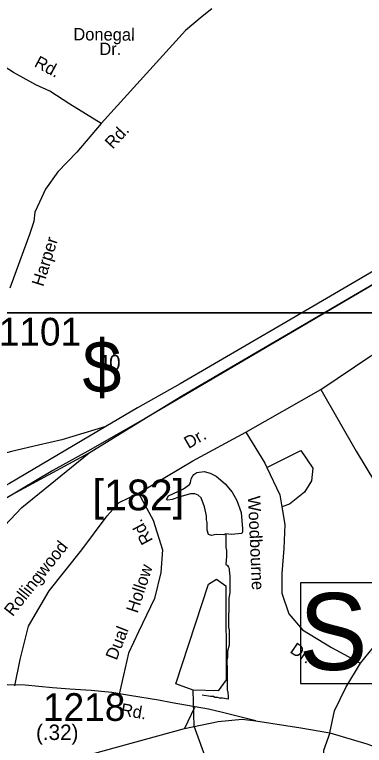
# Model space of a CAD drawing. Extents: x 1551653 to 1702041, y 811336 to 920032.
# Drawn here: x 1584838 to 1586699, y 829001 to 832897 of the extents above; entities that cross this region are included whole.
import ezdxf

# ---------------------------------------------------------------- set-up
doc = ezdxf.new("R2010")
doc.units = 0
for name, color, linetype in [('Old_Level_10', 7, 'Continuous'), ('Old_Level_11', 7, 'Continuous'), ('Old_Level_17', 7, 'Continuous'), ('Old_Level_27', 7, 'Continuous'), ('Old_Level_28', 7, 'Continuous'), ('Old_Level_3', 7, 'Continuous'), ('Old_Level_31', 7, 'Continuous'), ('Old_Level_32', 7, 'Continuous'), ('Old_Level_35', 7, 'Continuous'), ('Old_Level_47', 7, 'Continuous'), ('Old_Level_5', 7, 'Continuous'), ('Old_Level_59', 7, 'Continuous'), ('Old_Level_60', 7, 'Continuous'), ('Old_Level_62', 7, 'Continuous'), ('Old_Level_63', 7, 'Continuous'), ('Old_Level_8', 7, 'Continuous')]:
    doc.layers.add(name, color=color, linetype=linetype)

msp = doc.modelspace()

# ---------------------------------------------------------------- linework, layer by layer
at = {"layer": 'Old_Level_27'}
for points in [[(1585234.947, 830561.484), (1585517.339, 830735.004), (1585731.831, 830866.826), (1586987.103, 831603.033), (1587589.659, 831954.633), (1587938.231, 832161.107), (1588134.784, 832284.159), (1588329.681, 832416.103), (1588524.132, 832555.629), (1588689.213, 832669.856), (1588867.775, 832809.715), (1589044.529, 832949.711), (1589220.001, 833094.479), (1589439.862, 833283.072), (1589622.448, 833449.201), (1589847.716, 833655.674), (1590031.346, 833822.704)], [(1589848.535, 833751.256), (1589658.595, 833580.462), (1589540.265, 833466.424), (1589356.341, 833290.294), (1589142.929, 833117.047), (1588986.427, 832984.144), (1588827.554, 832855.988), (1588637.855, 832715.965), (1588488.13, 832602.006), (1588294.582, 832463.126), (1588074.597, 832322.953), (1587900.805, 832204.617), (1587556.975, 832002.89), (1586266.762, 831248.172), (1585718.938, 830927.99), (1585491.044, 830800.795), (1585324.103, 830701.782)], [(1585324.103, 830701.782), (1584810.651, 830397.251), (1584513.223, 830234.877)], [(1584513.223, 830159.747), (1584824.878, 830337.92), (1585234.947, 830561.484)]]:
    msp.add_lwpolyline(points, dxfattribs=at)
at = {"layer": 'Old_Level_28'}
for points in [[(1586121.53, 829132.043), (1586360.681, 829094.126), (1586515.431, 829068.313), (1586712.088, 829010.283), (1586790.369, 828981.336), (1586890.774, 828945.578), (1587082.845, 828865.493), (1587440.243, 828725.362), (1587922.915, 828559.417), (1587992.673, 828547.988), (1588072.656, 828546.285), (1588139.026, 828553.097), (1588215.605, 828570.124), (1588324.519, 828609.287), (1588575.073, 828710.611), (1588831.648, 828806.805), (1589045.022, 828887.618), (1589339.784, 828976.121), (1589645.597, 829064.625), (1590113.531, 829204.756), (1590598.716, 829343.761), (1590873.439, 829428.742), (1591124.753, 829503.391), (1591332.289, 829566.68)], [(1584473.81, 828749.474), (1584551.108, 828772.935), (1584675.609, 828803.037), (1584842.388, 828848.548), (1585103.91, 828914.93), (1585742.762, 829090.986), (1585920.762, 829127.773), (1586048.155, 829141.576), (1586121.53, 829132.043)]]:
    msp.add_lwpolyline(points, dxfattribs=at)
at = {"layer": 'Old_Level_3'}
for points in [[(1589942.504, 833729.014), (1589853.101, 833648.633), (1589643.948, 833455.064), (1589459.401, 833286.101), (1589265.012, 833120.419), (1589091.128, 832979.343), (1588910.682, 832837.447), (1588732.697, 832698.012), (1588562.913, 832578.262), (1588369.344, 832439.646), (1588158.551, 832306.773), (1587952.678, 832177.18), (1587662.325, 832005.756), (1587272.726, 831767.075), (1585533.064, 830743.455)], [(1585533.064, 830743.455), (1585290.382, 830604.976), (1585242.71, 830577.773)], [(1585242.71, 830577.773), (1585040.939, 830467.045), (1584596.386, 830201.298)]]:
    msp.add_lwpolyline(points, dxfattribs=at)
at = {"layer": 'Old_Level_31'}
for p, q in [((1586262.715, 831235.68), (1586262.715, 831235.68)), ((1585709.969, 830921.524), (1585709.969, 830921.524)), ((1585517.171, 830735.991), (1585517.171, 830735.991))]:
    msp.add_line(p, q, dxfattribs=at)
msp.add_lwpolyline([(1587648.68, 829868.588), (1586358.649, 829868.588), (1586358.649, 829331.614), (1587648.68, 829331.614), (1587648.68, 829868.588)], dxfattribs=at)
at = {"layer": 'Old_Level_32'}
for points in [[(1585888.075, 832928.511), (1585835.498, 832886.413), (1585747.87, 832812.743), (1585297.895, 832316.308), (1585169.526, 832163.741), (1585067.878, 832058.498), (1585001.28, 831967.287), (1584969.734, 831897.124), (1584945.198, 831844.502), (1584939.531, 831794.338), (1584916.532, 831724.738), (1584865.429, 831584.068), (1584812.088, 831438.96)], [(1586121.53, 829132.043), (1585944.128, 829176.741), (1585870.428, 829193.641), (1585676.829, 829228.542), (1585602.83, 829241.643), (1585449.905, 829267.006), (1585355.172, 829282.275), (1585245.172, 829293.774), (1585131.399, 829301.48), (1585039.499, 829308.681), (1584893.665, 829322.314), (1584701.275, 829324.945), (1584481.911, 829321.035)]]:
    msp.add_lwpolyline(points, dxfattribs=at)
at = {"layer": 'Old_Level_35'}
for p, q in [((1586068, 830671.852), (1586467.251, 830898.02)), ((1586180.278, 830483.301), (1586361.788, 830573.845)), ((1585794.329, 829202.742), (1585742.762, 829090.986))]:
    msp.add_line(p, q, dxfattribs=at)
for points in [[(1585297.895, 832316.308), (1585131.564, 832419.442), (1585024.896, 832488.198), (1584950.77, 832522.575), (1584831.446, 832587.712), (1584762.744, 832632.946), (1584692.031, 832664.434), (1584666.923, 832665.514), (1584604.448, 832669.687)], [(1586467.251, 830898.02), (1586732.979, 831077.866), (1587015.468, 831236.183), (1587117.164, 831296.495)], [(1586467.251, 830898.02), (1586655.576, 830570.076), (1586753.506, 830407.989), (1586836.37, 830298.675), (1586956.898, 830193.129), (1587066.128, 830136.587), (1587182.89, 830106.432)], [(1585496.263, 830344.997), (1585785.51, 830517.304), (1586068, 830671.852)], [(1586068, 830671.852), (1586169.696, 830505.995), (1586180.278, 830483.301)], [(1586361.788, 830573.845), (1586425.819, 830479.608), (1586418.286, 830411.758), (1586380.62, 830351.447), (1586301.524, 830287.366), (1586259.278, 830273.406)], [(1586180.278, 830483.301), (1586248.792, 830336.369), (1586259.278, 830273.406)], [(1584838.905, 829318.098), (1584867.253, 829459.172), (1584912.452, 829636.337), (1585021.68, 829824.81), (1585194.94, 830043.439), (1585330.536, 830224.374), (1585394.567, 830295.993), (1585496.263, 830344.997)], [(1585496.263, 830344.997), (1585575.36, 830201.757), (1585624.324, 830043.439), (1585616.791, 829922.816), (1585582.892, 829783.346), (1585496.263, 829606.181), (1585443.531, 829493.096), (1585417.165, 829376.243), (1585394.567, 829274.467)], [(1586259.278, 830273.406), (1586275.158, 830178.051), (1586271.392, 830049.889), (1586260.092, 829917.958), (1586260.092, 829812.412), (1586297.757, 829703.098), (1586369.321, 829616.401), (1586523.748, 829522.164), (1586678.176, 829439.236)], [(1586678.176, 829439.236), (1586793.526, 829581.526), (1586951.72, 829720.996), (1587052.743, 829817.25), (1587128.073, 829941.643), (1587158.205, 830020.802), (1587182.89, 830106.432)], [(1586515.431, 829068.313), (1586541.169, 829185.731), (1586601.434, 829310.124), (1586678.176, 829439.236)], [(1586515.431, 829068.313), (1586480.905, 828974.641), (1586473.372, 828820.093), (1586477.138, 828661.776), (1586462.072, 828522.305), (1586401.808, 828424.299)]]:
    msp.add_lwpolyline(points, dxfattribs=at)
at = {"layer": 'Old_Level_47'}
for points in [[(1585324.103, 830701.782), (1585088.796, 830629.645), (1584964.227, 830601.553), (1584821.819, 830567.617), (1584627.634, 830516.712), (1584538.921, 830510.402)], [(1584591.955, 829947.847), (1584721.958, 830107.275), (1584875.873, 830268.612), (1585234.947, 830561.484)]]:
    msp.add_lwpolyline(points, dxfattribs=at)
at = {"layer": 'Old_Level_59'}
msp.add_lwpolyline([(1586101.549, 828490.747), (1586094.577, 828615.623), (1585865.534, 828902.645), (1585793.56, 829104.365), (1585787.511, 829294.858)], dxfattribs=at)
at = {"layer": 'Old_Level_60'}
msp.add_lwpolyline([(1585787.511, 829294.858), (1585696.571, 829329.461), (1585870.557, 829861.058), (1585912.593, 829886.434), (1585962.523, 829852.6), (1585963.549, 829350.376), (1585920.59, 829292.09), (1585787.511, 829294.858)], dxfattribs=at)
at = {"layer": 'Old_Level_62'}
for points in [[(1585962.523, 830128.446), (1585950.425, 830124.037), (1585910.44, 830124.55), (1585886.449, 830120.808), (1585870.455, 830125.012), (1585862.765, 830149.105), (1585863.278, 830189.091), (1585859.382, 830203.137), (1585859.69, 830225.128), (1585848.309, 830273.264), (1585830.88, 830321.452), (1585814.988, 830335.651), (1585797.046, 830341.854), (1585773.055, 830342.162), (1585716.973, 830326.886), (1585676.783, 830311.353), (1585652.69, 830307.662), (1585646.743, 830311.763), (1585656.996, 830331.602), (1585737.376, 830368.614), (1585767.724, 830392.195), (1585773.773, 830400.14), (1585778.079, 830422.03), (1585786.178, 830437.921), (1585792.33, 830445.867), (1585808.427, 830455.658), (1585846.464, 830461.195), (1585878.349, 830452.788), (1585910.132, 830436.383), (1585957.705, 830395.834), (1585995.127, 830351.338), (1586020.656, 830307.046), (1586043.826, 830242.814), (1586050.798, 830154.744), (1586050.593, 830138.75), (1586046.492, 830130.804), (1585990.513, 830125.524), (1585962.523, 830128.446)], [(1585962.523, 830128.446), (1585961.703, 830055.909), (1585965.497, 830039.864), (1585965.086, 830007.875), (1585962.421, 829966.712)], [(1585962.421, 829966.712), (1585970.828, 829959.996), (1585975.749, 829951.743), (1585978.825, 829943.541), (1585980.26, 829935.749), (1585983.849, 829903.709), (1585982.823, 829815.742), (1585978.415, 829785.804), (1585976.672, 829631.912), (1585980.465, 829615.868), (1585979.44, 829535.948), (1585971.135, 829504.062), (1585970.725, 829472.074), (1585966.522, 829456.132), (1585969.905, 829400.101), (1585968.675, 829296.191), (1585972.571, 829288.143), (1585974.211, 829256.104), (1585974.621, 829247.85), (1585944.171, 829252.515), (1585928.177, 829252.72), (1585920.18, 829256.821), (1585904.186, 829257.026), (1585896.291, 829261.076), (1585880.297, 829261.281), (1585835.596, 829269.688)]]:
    msp.add_lwpolyline(points, dxfattribs=at)
at = {"layer": 'Old_Level_63'}
for points in [[(1569096.749, 874749.337), (1631612.821, 874749.337), (1631612.821, 831307.151), (1569096.749, 831307.151), (1569096.749, 874749.337)], [(1577049.889, 831307.151), (1641328.558, 831307.151), (1641328.558, 811336.298), (1577049.889, 811336.298), (1577049.889, 831307.151)]]:
    msp.add_lwpolyline(points, dxfattribs=at)

# ---------------------------------------------------------------- texts
at = {"layer": 'Old_Level_10'}
for s, height, rotation, p in [('Donegal', 65.6167, 359.585686, (1585149.996, 832760.087)), ('Dr.', 65.6167, 359.974756, (1585288.7, 832681.856)), ('Rd.', 65.6167, 331.986753, (1584937.711, 832622.777)), ('Dr.', 65.6167, 29.964461, (1585763.583, 830580.546)), ('Woodbourne', 65.6167, 272.478814, (1586079.475, 830329.75)), ('Rd.', 65.6167, 118.427658, (1585575.577, 830093.638)), ('Rollingwood', 65.61666, 51.495442, (1584827.476, 829684.379)), ('Hollow', 65.6167, 71.893647, (1585491.775, 829702.41)), ('Dual', 65.6167, 68.596261, (1585380.291, 829451.357)), ('Dr.', 65.6167, 325.9427, (1586298.548, 829499.056))]:
    msp.add_text(s, height=height, rotation=rotation, dxfattribs=at).set_placement(p)
at = {"layer": 'Old_Level_11'}
for s, rotation, p in [('Rd.', 47.346917, (1585359.809, 832176.692)), ('Harper', 72.54535, (1584989.462, 831443.515)), ('Rd.', 350.377239, (1585399.386, 829161.825))]:
    msp.add_text(s, height=65.6167, rotation=rotation, dxfattribs=at).set_placement(p)
at = {"layer": 'Old_Level_17'}
msp.add_text('(.32)', height=82.0208, rotation=0.141825, dxfattribs=at).set_placement((1584951.878, 829029.671))
at = {"layer": 'Old_Level_31'}
msp.add_text('S581', height=410.1042, dxfattribs=at).set_placement((1586350.307, 829403.211))
at = {"layer": 'Old_Level_5'}
for s, height, p in [('$', 278.871, (1585198.592, 830879.642)), ('40', 82.0208, (1585279.697, 831001.033)), ('[182]', 164.0417, (1585252.253, 830254.356))]:
    msp.add_text(s, height=height, dxfattribs=at).set_placement(p)
at = {"layer": 'Old_Level_8'}
for s, p in [('1101', (1584752.973, 831132.882)), ('1218', (1584988.555, 829131.766))]:
    msp.add_text(s, height=147.6375, dxfattribs=at).set_placement(p)

doc.saveas('drawing.dxf')
